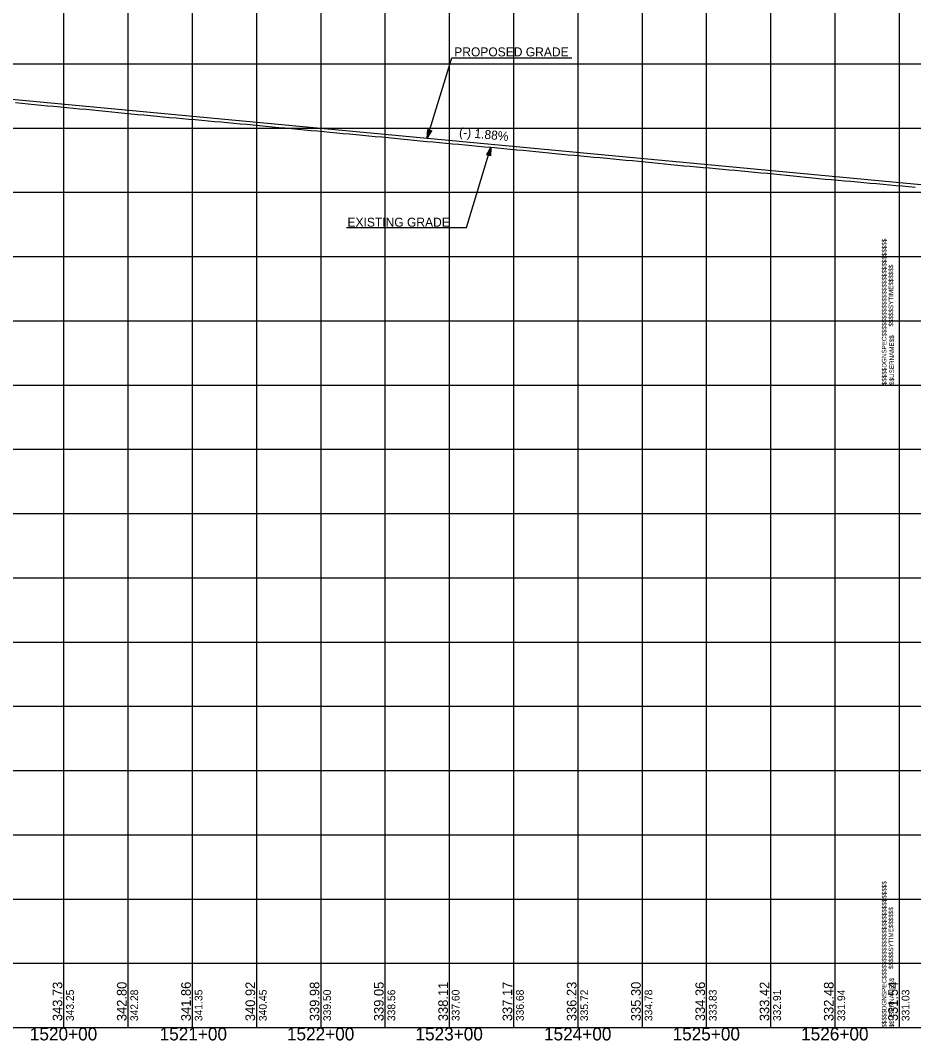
# Model space of a CAD drawing. Extents: x -90830 to 2015517, y -20856 to 836331.
# Drawn here: x 40890 to 41585, y -10807 to -10013 of the extents above; entities that cross this region are included whole.
import ezdxf

# ---------------------------------------------------------------- set-up
doc = ezdxf.new("R2010")
doc.units = 0
for name, color, linetype in [('Level 1', 7, 'Continuous'), ('RD_DDB_GradeTX', 7, 'Continuous'), ('RD_DDB_Profile_Elev', 7, 'Continuous'), ('RD_DDB_Profile_EX', 7, 'Continuous'), ('RD_DDB_Profile_PR', 7, 'Continuous'), ('RD_DDB_StaTX', 7, 'Continuous'), ('RD_DDB_StripGrade', 7, 'Continuous'), ('RD_GPK_Profile_Cell', 7, 'Continuous'), ('RD_PD_Final_TX', 7, 'Continuous')]:
    doc.layers.add(name, color=color, linetype=linetype)

msp = doc.modelspace()

# ---------------------------------------------------------------- linework, layer by layer
at = {"layer": 'Level 1'}
for p, q in [((40923.46, -9797.12), (40923.46, -10297.12)), ((40973.46, -9797.12), (40973.46, -10297.12)), ((41023.46, -9797.12), (41023.46, -10297.12)), ((41073.46, -9797.12), (41073.46, -10297.12)), ((41123.46, -9797.12), (41123.46, -10297.12)), ((41173.46, -9797.12), (41173.46, -10297.12)), ((41223.46, -9797.12), (41223.46, -10297.12)), ((41273.46, -9797.12), (41273.46, -10297.12)), ((41323.46, -9797.12), (41323.46, -10297.12)), ((41373.46, -9797.12), (41373.46, -10297.12)), ((41423.46, -9797.12), (41423.46, -10297.12)), ((41473.46, -9797.12), (41473.46, -10297.12)), ((41523.46, -9797.12), (41523.46, -10297.12)), ((41573.46, -9797.12), (41573.46, -10297.12)), ((41573.46, -9797.12), (41573.46, -10297.12)), ((41573.46, -9797.12), (41573.46, -10297.12)), ((39973.46, -10047.12), (41573.46, -10047.12)), ((41573.46, -10047.12), (43173.46, -10047.12)), ((39973.46, -10097.12), (41573.46, -10097.12)), ((41573.46, -10097.12), (43173.46, -10097.12)), ((39973.46, -10147.12), (41573.46, -10147.12)), ((41573.46, -10147.12), (43173.46, -10147.12)), ((39973.46, -10197.12), (41573.46, -10197.12)), ((41573.46, -10197.12), (43173.46, -10197.12)), ((39973.46, -10247.12), (41573.46, -10247.12)), ((41573.46, -10247.12), (43173.46, -10247.12)), ((39973.46, -10297.12), (41573.46, -10297.12)), ((39973.46, -10297.12), (41573.46, -10297.12)), ((40923.46, -10297.12), (40923.46, -10797.12)), ((40973.46, -10297.12), (40973.46, -10797.12)), ((41023.46, -10297.12), (41023.46, -10797.12)), ((41073.46, -10297.12), (41073.46, -10797.12)), ((41123.46, -10297.12), (41123.46, -10797.12)), ((41173.46, -10297.12), (41173.46, -10797.12)), ((41223.46, -10297.12), (41223.46, -10797.12)), ((41273.46, -10297.12), (41273.46, -10797.12)), ((41323.46, -10297.12), (41323.46, -10797.12)), ((41373.46, -10297.12), (41373.46, -10797.12)), ((41423.46, -10297.12), (41423.46, -10797.12)), ((41473.46, -10297.12), (41473.46, -10797.12)), ((41523.46, -10297.12), (41523.46, -10797.12)), ((41573.46, -10297.12), (43173.46, -10297.12)), ((41573.46, -10297.12), (41573.46, -10797.12)), ((41573.46, -10297.12), (41573.46, -10797.12)), ((41573.46, -10297.12), (43173.46, -10297.12)), ((41573.46, -10297.12), (41573.46, -10797.12)), ((39973.46, -10347.12), (41573.46, -10347.12)), ((41573.46, -10347.12), (43173.46, -10347.12)), ((39973.46, -10397.12), (41573.46, -10397.12)), ((41573.46, -10397.12), (43173.46, -10397.12)), ((39973.46, -10447.12), (41573.46, -10447.12)), ((41573.46, -10447.12), (43173.46, -10447.12)), ((39973.46, -10497.12), (41573.46, -10497.12)), ((41573.46, -10497.12), (43173.46, -10497.12)), ((39973.46, -10547.12), (41573.46, -10547.12)), ((41573.46, -10547.12), (43173.46, -10547.12)), ((39973.46, -10597.12), (41573.46, -10597.12)), ((41573.46, -10597.12), (43173.46, -10597.12)), ((39973.46, -10647.12), (41573.46, -10647.12)), ((41573.46, -10647.12), (43173.46, -10647.12)), ((39973.46, -10697.12), (41573.46, -10697.12)), ((41573.46, -10697.12), (43173.46, -10697.12)), ((39973.46, -10747.12), (41573.46, -10747.12)), ((41573.46, -10747.12), (43173.46, -10747.12)), ((39973.46, -10797.12), (41573.46, -10797.12)), ((41573.46, -10797.12), (43173.46, -10797.12))]:
    msp.add_line(p, q, dxfattribs=at)
at = {"layer": 'RD_DDB_Profile_EX'}
for points in [[(40885.95, -10077.34), (40890.95, -10077.8), (40895.95, -10078.27), (40900.95, -10078.75), (40905.95, -10079.23), (40910.95, -10079.71), (40915.95, -10080.18), (40920.95, -10080.65)], [(40920.95, -10080.65), (40925.95, -10081.11), (40930.95, -10081.57), (40935.95, -10082.04), (40940.95, -10082.54), (40945.95, -10083.05), (40950.95, -10083.56), (40955.95, -10084.07), (40960.95, -10084.55), (40965.95, -10085.02), (40970.95, -10085.5), (40975.95, -10085.97), (40980.95, -10086.45), (40985.95, -10086.93), (40990.95, -10087.41), (40995.95, -10087.89), (41000.95, -10088.34), (41005.95, -10088.79), (41010.95, -10089.24), (41015.95, -10089.69), (41020.95, -10090.13), (41025.95, -10090.58), (41030.95, -10091.02), (41035.95, -10091.47), (41040.95, -10091.93), (41045.95, -10092.4), (41050.95, -10092.86), (41055.95, -10093.33), (41060.95, -10093.77), (41065.95, -10094.22), (41070.95, -10094.66), (41075.95, -10095.1), (41080.95, -10095.59), (41085.95, -10096.08), (41090.95, -10096.57), (41095.95, -10097.05), (41100.95, -10097.53), (41105.95, -10098.01), (41110.95, -10098.49), (41115.95, -10098.97), (41120.95, -10099.41), (41125.95, -10099.86), (41130.95, -10100.3), (41135.95, -10100.75), (41140.95, -10101.24), (41145.95, -10101.73), (41150.95, -10102.22), (41155.95, -10102.71), (41160.95, -10103.16), (41165.95, -10103.62), (41170.95, -10104.08), (41175.95, -10104.53), (41180.95, -10105.03), (41185.95, -10105.53), (41190.95, -10106.02), (41195.95, -10106.52), (41200.95, -10107), (41205.95, -10107.47), (41210.95, -10107.95), (41215.95, -10108.43), (41220.95, -10108.87), (41225.95, -10109.32), (41230.95, -10109.76), (41235.95, -10110.21), (41240.95, -10110.69), (41245.95, -10111.16), (41250.95, -10111.64), (41255.95, -10112.12), (41260.95, -10112.58), (41265.95, -10113.04), (41270.95, -10113.5), (41275.95, -10113.95), (41280.95, -10114.43), (41285.95, -10114.9), (41290.95, -10115.37), (41295.95, -10115.84), (41300.95, -10116.34), (41305.95, -10116.84), (41310.95, -10117.34), (41315.95, -10117.84), (41320.95, -10118.3), (41325.95, -10118.75), (41330.95, -10119.21), (41335.95, -10119.67), (41340.95, -10120.13), (41345.95, -10120.59), (41350.95, -10121.05), (41355.95, -10121.51), (41360.95, -10121.99), (41365.95, -10122.48), (41370.95, -10122.96), (41375.95, -10123.45), (41380.95, -10123.96), (41385.95, -10124.47), (41390.95, -10124.98), (41395.95, -10125.49), (41400.95, -10125.94), (41405.95, -10126.39), (41410.95, -10126.84), (41415.95, -10127.29), (41420.95, -10127.73)], [(41420.95, -10127.73), (41425.95, -10128.17), (41430.95, -10128.62), (41435.95, -10129.06), (41440.95, -10129.53), (41445.95, -10130), (41450.95, -10130.47), (41455.95, -10130.93), (41460.95, -10131.4), (41465.95, -10131.86), (41470.95, -10132.33), (41475.95, -10132.79), (41480.95, -10133.31), (41485.95, -10133.83), (41490.95, -10134.35), (41495.95, -10134.87), (41500.95, -10135.35), (41505.95, -10135.82), (41510.95, -10136.29), (41515.95, -10136.77), (41520.95, -10137.21), (41525.95, -10137.65), (41530.95, -10138.09), (41535.95, -10138.53), (41540.95, -10138.99), (41545.95, -10139.45), (41550.95, -10139.92), (41555.95, -10140.38), (41560.95, -10140.84), (41565.95, -10141.29), (41570.95, -10141.74), (41575.95, -10142.19), (41580.95, -10142.63), (41585.95, -10143.07)]]:
    msp.add_lwpolyline(points, dxfattribs=at)
at = {"layer": 'RD_DDB_Profile_PR'}
msp.add_line((40815.96, -10068.37), (41595.96, -10141.51), dxfattribs=at)
at = {"layer": 'RD_GPK_Profile_Cell'}
msp.add_line((4823.46, -10797.12), (75223.46, -10797.12), dxfattribs=at)
at = {"layer": 'RD_PD_Final_TX'}
for p, q in [((41206.38, -10104.98), (41225.43, -10042.6)), ((41225.43, -10042.6), (41318.82, -10042.6)), ((41206.38, -10104.98), (41206.72, -10098.31)), ((41206.72, -10098.31), (41209.82, -10099.25)), ((41208.27, -10098.78), (41206.38, -10104.98)), ((41206.38, -10104.98), (41209.82, -10099.25)), ((41255.95, -10112.12), (41252.51, -10117.84)), ((41254.06, -10118.32), (41255.95, -10112.12)), ((41255.95, -10112.12), (41255.61, -10118.79)), ((41255.61, -10118.79), (41252.51, -10117.84))]:
    msp.add_line(p, q, dxfattribs=at)
for points in [[(41208.2, -10098.84), (41206.44, -10104.61), (41208.18, -10098.79), (41206.47, -10104.33), (41208.1, -10098.8), (41206.47, -10104.13), (41208.02, -10098.79), (41206.48, -10103.89), (41207.96, -10098.75), (41206.5, -10103.54), (41207.88, -10098.71), (41206.53, -10103.15), (41207.79, -10098.72), (41206.55, -10102.87), (41207.73, -10098.68), (41206.57, -10102.53), (41207.66, -10098.7), (41206.59, -10102.25), (41207.61, -10098.63), (41206.59, -10102), (41207.51, -10098.63), (41206.61, -10101.63), (41207.44, -10098.59), (41206.65, -10101.2), (41207.36, -10098.56), (41206.63, -10100.9), (41207.29, -10098.53), (41206.66, -10100.45), (41207.2, -10098.54), (41206.7, -10100.08), (41207.12, -10098.47), (41206.72, -10099.76), (41207.05, -10098.48), (41206.72, -10099.47), (41206.99, -10098.41), (41206.75, -10099.11), (41206.91, -10098.45), (41206.77, -10098.71), (41206.82, -10098.45)], [(41206.55, -10104.59), (41208.29, -10098.87), (41206.65, -10104.39), (41208.37, -10098.89), (41206.74, -10104.21), (41208.43, -10098.88), (41206.86, -10104.05), (41208.48, -10098.91), (41206.99, -10103.86), (41208.54, -10098.92), (41207.11, -10103.67), (41208.59, -10098.93), (41207.25, -10103.44), (41208.66, -10098.94), (41207.4, -10103.17), (41208.75, -10098.98), (41207.53, -10102.93), (41208.81, -10098.97), (41207.68, -10102.68), (41208.87, -10099), (41207.83, -10102.44), (41208.93, -10099.02), (41207.98, -10102.18), (41208.97, -10099.08), (41208.18, -10101.84), (41209.04, -10099.07), (41208.34, -10101.62), (41209.1, -10099.06), (41208.52, -10101.32), (41209.16, -10099.11), (41208.67, -10101.02), (41209.23, -10099.14), (41208.82, -10100.78), (41209.3, -10099.2), (41208.98, -10100.57), (41209.35, -10099.22), (41209.16, -10100.21), (41209.45, -10099.2), (41209.28, -10100.01), (41209.56, -10099.23), (41209.4, -10099.88), (41209.64, -10099.32), (41209.72, -10099.28), (41209.61, -10099.31)], [(41143.51, -10174.49), (41236.9, -10174.49), (41255.95, -10112.12)], [(41255.78, -10112.51), (41254.04, -10118.23), (41255.68, -10112.7), (41253.96, -10118.2), (41255.58, -10112.88), (41253.9, -10118.21), (41255.46, -10113.04), (41253.85, -10118.18), (41255.33, -10113.24), (41253.78, -10118.18), (41255.22, -10113.43), (41253.73, -10118.16), (41255.08, -10113.65), (41253.66, -10118.15), (41254.93, -10113.93), (41253.58, -10118.11), (41254.8, -10114.17), (41253.52, -10118.12), (41254.65, -10114.42), (41253.46, -10118.09), (41254.5, -10114.65), (41253.4, -10118.07), (41254.35, -10114.91), (41253.36, -10118.02), (41254.14, -10115.26), (41253.28, -10118.02), (41253.99, -10115.48), (41253.22, -10118.03), (41253.8, -10115.77), (41253.17, -10117.99), (41253.65, -10116.08), (41253.1, -10117.95), (41253.51, -10116.31), (41253.03, -10117.89), (41253.35, -10116.53), (41252.98, -10117.87), (41253.17, -10116.88), (41252.87, -10117.9), (41253.05, -10117.08), (41252.77, -10117.87), (41252.93, -10117.21), (41252.69, -10117.77), (41252.6, -10117.82), (41252.71, -10117.78)], [(41254.12, -10118.25), (41255.89, -10112.48), (41254.15, -10118.3), (41255.86, -10112.77), (41254.22, -10118.3), (41255.85, -10112.96), (41254.3, -10118.31), (41255.85, -10113.2), (41254.36, -10118.34), (41255.83, -10113.56), (41254.45, -10118.38), (41255.79, -10113.94), (41254.54, -10118.38), (41255.77, -10114.23), (41254.6, -10118.41), (41255.76, -10114.56), (41254.67, -10118.39), (41255.74, -10114.85), (41254.72, -10118.46), (41255.73, -10115.1), (41254.82, -10118.46), (41255.72, -10115.46), (41254.89, -10118.5), (41255.67, -10115.89), (41254.96, -10118.54), (41255.69, -10116.19), (41255.04, -10118.56), (41255.67, -10116.65), (41255.12, -10118.56), (41255.62, -10117.02), (41255.2, -10118.62), (41255.61, -10117.33), (41255.27, -10118.62), (41255.61, -10117.63), (41255.34, -10118.68), (41255.58, -10117.98), (41255.42, -10118.65), (41255.56, -10118.38), (41255.5, -10118.65)]]:
    msp.add_lwpolyline(points, dxfattribs=at)

# ---------------------------------------------------------------- texts
at = {"layer": 'Level 1'}
for s, p in [('$$$$$DGNSPEC$$$$$$$$$$$$$$$$$$$$$$$$$$$$', (41563.56, -10297.17)), ('$$$$$SYTIME$$$$$$', (41568.86, -10251.57)), ('$$USERNAME$$', (41569.46, -10297.02)), ('$$$$$DGNSPEC$$$$$$$$$$$$$$$$$$$$$$$$$$$$', (41563.56, -10797.17)), ('$$$$$SYTIME$$$$$$', (41568.86, -10751.57)), ('$$USERNAME$$', (41569.46, -10797.02))]:
    msp.add_text(s, height=3.5436, rotation=90, dxfattribs=at).set_placement(p)
at = {"layer": 'RD_DDB_GradeTX'}
msp.add_text('(-) 1.88%', height=7, rotation=354.64309, dxfattribs=at).set_placement((41230.92, -10103.59))
at = {"layer": 'RD_DDB_Profile_Elev'}
for s, p in [('343.73', (40922.46, -10792.12)), ('342.80', (40972.46, -10792.12)), ('341.86', (41022.46, -10792.12)), ('340.92', (41072.46, -10792.12)), ('339.98', (41122.46, -10792.12)), ('339.05', (41172.46, -10792.12)), ('338.11', (41222.46, -10792.12)), ('337.17', (41272.46, -10792.12)), ('336.23', (41322.46, -10792.12)), ('335.30', (41372.46, -10792.12)), ('334.36', (41422.46, -10792.12)), ('333.42', (41472.46, -10792.12)), ('332.48', (41522.46, -10792.12)), ('331.54', (41572.46, -10792.12))]:
    msp.add_text(s, height=7.5, rotation=90, dxfattribs=at).set_placement(p)
at = {"layer": 'RD_DDB_StaTX'}
for s, p in [('1520+00', (40897.21, -10807.12)), ('1521+00', (40998.17, -10807.12)), ('1522+00', (41097.21, -10807.12)), ('1523+00', (41197.21, -10807.12)), ('1524+00', (41297.21, -10807.12)), ('1525+00', (41397.21, -10807.12)), ('1526+00', (41497.21, -10807.12))]:
    msp.add_text(s, height=10, dxfattribs=at).set_placement(p)
at = {"layer": 'RD_DDB_StripGrade'}
for s, p in [('343.25', (40931.46, -10792.12)), ('342.28', (40981.46, -10792.12)), ('341.35', (41031.46, -10792.12)), ('340.45', (41081.46, -10792.12)), ('339.50', (41131.46, -10792.12)), ('338.56', (41181.46, -10792.12)), ('337.60', (41231.46, -10792.12)), ('336.68', (41281.46, -10792.12)), ('335.72', (41331.46, -10792.12)), ('334.78', (41381.46, -10792.12)), ('333.83', (41431.46, -10792.12)), ('332.91', (41481.46, -10792.12)), ('331.94', (41531.46, -10792.12)), ('331.03', (41581.46, -10792.12))]:
    msp.add_text(s, height=6, rotation=90, dxfattribs=at).set_placement(p)
at = {"layer": 'RD_PD_Final_TX'}
for s, p in [('PROPOSED GRADE', (41227.38, -10041.35)), ('EXISTING GRADE', (41144.33, -10173.89))]:
    msp.add_text(s, height=7, dxfattribs=at).set_placement(p)

doc.saveas('drawing.dxf')
